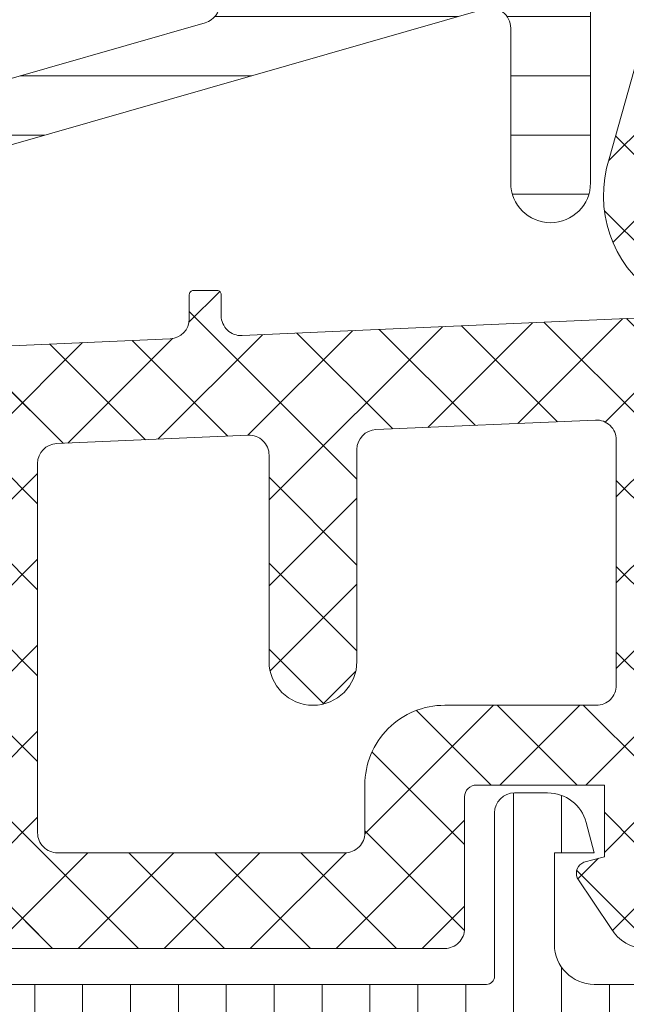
# Model space of a CAD drawing. Header units: millimetres. Extents: x 213386 to 506888, y 183055 to 450952.
# Tile 885 of 1056: x 399567 to 399583, y 334467 to 334492. Entities that reach past the tile are written whole.
import ezdxf

# ---------------------------------------------------------------- set-up
doc = ezdxf.new("R2010")
doc.units = ezdxf.units.MM
doc.layers.add('FASÁDA DETAILNÍ', color=255, linetype='Continuous', lineweight=0)
doc.layers.add('NOVA', color=255, linetype='Continuous', lineweight=0)

# ---------------------------------------------------------------- blocks, each defined once
blk = doc.blocks.new('A$C69D17D4D')
at = {"layer": 'FASÁDA DETAILNÍ'}
h = blk.add_hatch(dxfattribs=at)
h.set_pattern_fill('ANSI31', color=256, scale=0.468, angle=135, style=0)
h.set_pattern_definition([(180, (1636.818060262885, 16754.49993115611), (-4.240520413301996e-16, -1.4859), [])])
edge = h.paths.add_edge_path(flags=16)
edge.add_line((1618.729582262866, 16752.15183115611), (1620.012944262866, 16749.92912115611))
edge.add_ellipse((1618.281219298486, 16748.9292487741), major_axis=(-1.999654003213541, 0), ratio=1, start_angle=150.0000457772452, end_angle=210.0015014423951, ccw=False)
edge.add_line((1620.012971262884, 16747.92942315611), (1619.360843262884, 16746.79990515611))
edge.add_ellipse((1616.762763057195, 16748.29990828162), major_axis=(-3.000005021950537, 0), ratio=1, start_angle=106.00005471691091, end_angle=149.9999864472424, ccw=False)
edge.add_line((1617.589679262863, 16745.41611915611), (1613.918657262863, 16744.36347115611))
edge.add_ellipse((1613.780838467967, 16744.84410218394), major_axis=(-0.5000002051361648, 0), ratio=1, start_angle=-0.0007989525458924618, end_angle=106.00000720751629, ccw=False)
edge.add_line((1613.280838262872, 16744.84410915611), (1613.280948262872, 16752.40186215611))
edge.add_ellipse((1613.780948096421, 16752.40185232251), major_axis=(-0.4999998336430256, 0), ratio=1, start_angle=269.9991787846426, end_angle=359.99887315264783, ccw=False)
edge.add_line((1613.780955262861, 16752.90185215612), (1617.430604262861, 16752.90179615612))
edge.add_ellipse((1617.43056479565, 16751.40179690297), major_axis=(-1.499999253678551, 0), ratio=1, start_angle=210.0015272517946, end_angle=269.9984924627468, ccw=False)
edge = h.paths.add_edge_path(flags=16)
edge.add_line((1611.680946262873, 16752.4018801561), (1611.680819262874, 16744.0985501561))
edge.add_ellipse((1611.180818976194, 16744.09855841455), major_axis=(-0.5000002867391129, 0), ratio=1, start_angle=105.99994393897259, end_angle=179.99905365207, ccw=False)
edge.add_line((1611.318637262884, 16743.61792715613), (1605.365875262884, 16741.91100015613))
edge.add_ellipse((1605.228056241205, 16742.39163088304), major_axis=(-0.4999999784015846, 0), ratio=1, start_angle=-0.0009480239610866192, end_angle=106.00004168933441, ccw=False)
edge.add_line((1604.728056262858, 16742.39163915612), (1604.728226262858, 16752.40199315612))
edge.add_ellipse((1605.228226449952, 16752.40198096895), major_axis=(-0.5000001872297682, 0), ratio=1, start_angle=269.9991047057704, end_angle=359.9986034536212, ccw=False)
edge.add_line((1605.228234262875, 16752.90198115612), (1611.180954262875, 16752.90189115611))
edge.add_ellipse((1611.180945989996, 16752.40189088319), major_axis=(-0.5000002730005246, 0), ratio=1, start_angle=179.998770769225, end_angle=269.9990519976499, ccw=False)
edge = h.paths.add_edge_path(flags=16)
edge.add_line((1597.363922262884, 16741.85284415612), (1595.530033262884, 16745.02923415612))
edge.add_ellipse((1598.128113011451, 16746.52923401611), major_axis=(-3.000002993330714, 0), ratio=1, start_angle=-30.00149175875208, end_angle=29.99996390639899, ccw=False)
edge.add_line((1595.530073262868, 16748.0293031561), (1597.910568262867, 16752.1521861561))
edge.add_ellipse((1599.209586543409, 16751.40215049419), major_axis=(-1.500000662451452, 0), ratio=1, start_angle=269.9984828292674, end_angle=329.99844168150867, ccw=False)
edge.add_line((1599.209626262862, 16752.9021511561), (1602.628240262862, 16752.9020601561))
edge.add_ellipse((1602.628226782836, 16752.4020606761), major_axis=(-0.4999994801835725, 0), ratio=1, start_angle=179.9985653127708, end_angle=269.9984553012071, ccw=False)
edge.add_line((1603.128226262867, 16752.4020481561), (1603.128045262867, 16742.1027331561))
edge.add_ellipse((1602.128044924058, 16742.10275149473), major_axis=(-1.000000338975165, 0), ratio=1, start_angle=89.99847242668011, end_angle=179.9989492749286, ccw=False)
edge.add_line((1602.128018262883, 16741.10275115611), (1598.662920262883, 16741.10284415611))
edge.add_ellipse((1598.662960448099, 16742.60284429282), major_axis=(-1.500000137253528, 0), ratio=1, start_angle=30.000003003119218, end_angle=89.9984650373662, ccw=False)
edge = h.paths.add_edge_path()
edge.add_line((1595.516116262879, 16739.5029761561), (1602.069179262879, 16739.5027541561))
edge.add_arc((1602.069346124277, 16744.50275185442), 4.999997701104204, 269.9980879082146, 286.0000237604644)
edge.add_line((1603.447534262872, 16739.6964461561), (1618.333952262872, 16743.9650571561))
edge.add_arc((1618.471770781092, 16743.48442680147), 0.4999994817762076, -7.39515485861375e-05, 105.9999979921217, ccw=False)
edge.add_line((1618.97177026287, 16743.48442615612), (1618.97177026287, 16739.60105215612))
edge.add_arc((1619.97177026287, 16739.60103215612), 1.0000000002, 179.9988540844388, 359.9988540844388)
edge.add_line((1620.97177026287, 16739.60101215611), (1620.97195826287, 16744.29934815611))
edge.add_line((1620.971958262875, 16744.29934815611), (1621.128010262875, 16744.29934815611))
edge.add_arc((1621.128010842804, 16744.59934814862), 0.2999999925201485, 269.9998892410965, 338.0261541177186)
edge.add_line((1621.406217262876, 16744.48709315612), (1622.379404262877, 16746.89899515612))
edge.add_arc((1622.564875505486, 16746.82415855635), 0.2000002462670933, 65.85901776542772, 158.0262022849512, ccw=False)
edge.add_line((1622.646672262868, 16747.00666715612), (1624.245357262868, 16746.29016715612))
edge.add_arc((1624.552095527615, 16746.97457291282), 0.7499997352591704, 245.8589415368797, 360.000018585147)
edge.add_line((1625.302095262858, 16746.97457315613), (1625.302095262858, 16752.08212215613))
edge.add_arc((1624.702095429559, 16752.08212202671), 0.5999998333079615, 1.235602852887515e-05, 120.1429248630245)
edge.add_line((1624.400800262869, 16752.60098715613), (1622.228843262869, 16751.33977115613))
edge.add_arc((1622.07819499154, 16751.59920380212), 0.3000003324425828, 196.0000690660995, 300.14303069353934, ccw=False)
edge.add_line((1621.78981626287, 16751.51651215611), (1621.35554926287, 16753.03098415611))
edge.add_line((1621.355549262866, 16753.0309841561), (1620.593001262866, 16754.3517561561))
edge.add_arc((1620.33319412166, 16754.20175541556), 0.2999999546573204, 30.00016831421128, 92.46330478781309)
edge.add_line((1620.320300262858, 16754.5014781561), (1596.330646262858, 16754.5014781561))
edge.add_arc((1596.31069159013, 16754.20214243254), 0.3000001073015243, 86.1861237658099, 149.9998522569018)
edge.add_line((1596.050884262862, 16754.35214315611), (1595.288316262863, 16753.03133715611))
edge.add_line((1595.288316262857, 16753.03133715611), (1594.854049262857, 16751.51686615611))
edge.add_arc((1594.56567014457, 16751.59955730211), 0.300000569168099, 239.85708161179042, 344.0000432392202, ccw=False)
edge.add_line((1594.415022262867, 16751.34012415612), (1592.243066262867, 16752.60134015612))
edge.add_arc((1591.941770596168, 16752.08247473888), 0.6000003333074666, 59.85704764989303, 179.9999601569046)
edge.add_line((1591.341770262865, 16752.08247515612), (1591.341770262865, 16742.17887515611))
edge.add_arc((1592.091770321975, 16742.17887441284), 0.750000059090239, 179.9999432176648, 294.1410202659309)
edge.add_line((1592.398508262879, 16741.4944681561), (1593.997193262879, 16742.21096815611))
edge.add_arc((1594.078990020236, 16742.02845955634), 0.2000002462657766, 21.97379771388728, 114.14098223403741, ccw=False)
edge.add_line((1594.264461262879, 16742.1032961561), (1595.237920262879, 16739.6907211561))
edge.add_arc((1595.516126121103, 16739.80297531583), 0.2999991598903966, 201.9737385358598, 269.9981172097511)
h = blk.add_hatch(dxfattribs=at)
h.set_pattern_fill('ANSI37', color=256, scale=0.48, angle=180, style=0)
h.set_pattern_definition([(225, (1618.818060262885, 16724.49993133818), (1.077630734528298, -1.077630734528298), []), (315, (1618.818060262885, 16724.49993133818), (1.077630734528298, 1.077630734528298), [])])
edge = h.paths.add_edge_path(flags=16)
edge.add_line((1622.219337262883, 16723.8356373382), (1622.119593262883, 16722.4427833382))
edge.add_arc((1622.718060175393, 16722.39992584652), 0.5999995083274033, 175.9039194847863, 270.0000083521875)
edge.add_arc((1622.718060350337, 16722.39992584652), 0.5999995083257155, 269.9999916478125, 364.0960805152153)
edge.add_line((1623.316527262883, 16722.44278333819), (1623.216783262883, 16723.83563733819))
edge.add_arc((1622.71806026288, 16723.79992286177), 0.500000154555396, 4.096064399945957, 175.9039356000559)
edge = h.paths.add_edge_path(flags=16)
edge.add_arc((1624.318056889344, 16726.99993096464), 0.49999962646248, 179.9999571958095, 270.0000428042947)
edge.add_line((1624.318057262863, 16726.49993133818), (1627.911742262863, 16726.49993133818))
edge.add_arc((1627.91174228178, 16726.99993167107), 0.5000003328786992, 269.9999978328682, 383.2180266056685)
edge.add_line((1628.371248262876, 16727.19704733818), (1625.655370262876, 16733.52814933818))
edge.add_arc((1625.195864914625, 16733.33103341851), 0.4999998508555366, 23.21808179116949, 92.50011063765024)
edge.add_line((1625.174054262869, 16733.83055733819), (1624.296247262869, 16733.7922313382))
edge.add_arc((1624.318056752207, 16733.29270772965), 0.4999994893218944, 92.49997911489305, 180.0000448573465)
edge.add_line((1623.818057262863, 16733.29270733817), (1623.818057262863, 16726.99993133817))
edge = h.paths.add_edge_path(flags=16)
edge.add_line((1598.764138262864, 16732.40809333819), (1594.615468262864, 16723.51124033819))
edge.add_arc((1595.068622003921, 16723.29993120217), 0.4999998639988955, 154.9999920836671, 270.0000296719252)
edge.add_line((1595.068622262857, 16722.79993133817), (1604.418057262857, 16722.79993133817))
edge.add_arc((1604.418057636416, 16723.29993096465), 0.4999996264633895, 269.9999571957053, 360.0000428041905)
edge.add_line((1604.918057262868, 16723.29993133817), (1604.918057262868, 16732.42385433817))
edge.add_arc((1604.418057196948, 16732.42385417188), 0.5000000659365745, 1.905565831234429e-05, 92.50002724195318)
edge.add_line((1604.396247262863, 16732.92337833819), (1599.195483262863, 16732.69630833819))
edge.add_arc((1599.217292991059, 16732.19678293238), 0.5000012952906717, 92.4999974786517, 154.9999080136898)
edge = h.paths.add_edge_path(flags=16)
edge.add_arc((1607.618056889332, 16723.29993096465), 0.49999962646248, 179.9999571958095, 270.0000428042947)
edge.add_line((1607.61805726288, 16722.79993133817), (1614.81805726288, 16722.79993133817))
edge.add_arc((1614.81805763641, 16723.29993096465), 0.4999996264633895, 269.9999571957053, 360.0000428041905)
edge.add_line((1615.318057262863, 16723.29993133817), (1615.318057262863, 16724.49993133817))
edge.add_arc((1617.31805576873, 16724.49993283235), 1.999998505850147, 89.99995719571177, 180.0000428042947, ccw=False)
edge.add_line((1617.318057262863, 16726.49993133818), (1621.118057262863, 16726.49993133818))
edge.add_arc((1621.118057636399, 16726.99993096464), 0.4999996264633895, 269.9999571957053, 360.0000428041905)
edge.add_line((1621.61805726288, 16726.99993133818), (1621.61805726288, 16733.15299233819))
edge.add_arc((1621.118057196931, 16733.1529921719), 0.5000000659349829, 1.905607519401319e-05, 92.50002724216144)
edge.add_line((1621.096247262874, 16733.65251633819), (1615.596247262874, 16733.41238133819))
edge.add_arc((1615.618056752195, 16732.91285772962), 0.499999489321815, 92.49997911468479, 180.0000448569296)
edge.add_line((1615.11805726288, 16732.91285733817), (1615.11805726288, 16727.59993133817))
edge.add_arc((1614.018057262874, 16727.59993133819), 1.099999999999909, -180, 0, ccw=False)
edge.add_line((1612.918057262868, 16727.59993133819), (1612.918057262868, 16732.77314233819))
edge.add_arc((1612.418057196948, 16732.77314217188), 0.5000000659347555, 1.905607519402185e-05, 92.50002724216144)
edge.add_line((1612.396247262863, 16733.27266633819), (1607.596247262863, 16733.06309333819))
edge.add_arc((1607.618056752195, 16732.56356972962), 0.499999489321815, 92.49997911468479, 180.0000448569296)
edge.add_line((1607.11805726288, 16732.56356933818), (1607.11805726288, 16723.29993133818))
edge = h.paths.add_edge_path()
edge.add_line((1592.405004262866, 16724.68638833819), (1596.502853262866, 16733.47425433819))
edge.add_ellipse((1599.221778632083, 16732.20639684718), major_axis=(-3.000002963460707, 0), ratio=1, start_angle=272.5000588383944, end_angle=334.99996937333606, ccw=False)
edge.add_line((1599.09091726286, 16735.20354433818), (1599.73986726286, 16735.23187833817))
edge.add_ellipse((1599.718057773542, 16735.73140194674), major_axis=(-0.4999994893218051, 0), ratio=1, start_angle=92.49997911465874, end_angle=180.0000448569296)
edge.add_line((1600.218057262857, 16735.73140233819), (1600.218057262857, 16736.69993133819))
edge.add_ellipse((1600.318057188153, 16736.69993141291), major_axis=(-0.09999992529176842, 0), ratio=1, start_angle=-90.00004280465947, end_angle=4.280335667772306e-05, ccw=False)
edge.add_line((1600.318057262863, 16736.79993133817), (1600.918057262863, 16736.79993133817))
edge.add_ellipse((1600.918057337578, 16736.69993141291), major_axis=(-0.09999992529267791, 0), ratio=1, start_angle=179.9999571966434, end_angle=270.00004280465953, ccw=False)
edge.add_line((1601.018057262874, 16736.6999313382), (1601.018057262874, 16735.7968933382))
edge.add_ellipse((1601.518057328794, 16735.79689350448), major_axis=(-0.5000000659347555, 0), ratio=1, start_angle=1.905607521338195e-05, end_angle=92.50002724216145)
edge.add_line((1601.53986726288, 16735.29736933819), (1610.44016126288, 16735.69120733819))
edge.add_ellipse((1610.418057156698, 16736.190718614), major_axis=(-0.5000001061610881, 0), ratio=1, start_angle=92.53376922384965, end_angle=180.0000829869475)
edge.add_line((1610.918057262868, 16736.19071933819), (1610.918057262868, 16736.79993133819))
edge.add_ellipse((1611.018057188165, 16736.79993141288), major_axis=(-0.09999992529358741, 0), ratio=1, start_angle=-90.0000428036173, end_angle=4.280335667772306e-05, ccw=False)
edge.add_line((1611.018057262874, 16736.89993133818), (1611.618057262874, 16736.89993133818))
edge.add_ellipse((1611.61805733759, 16736.79993141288), major_axis=(-0.09999992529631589, 0), ratio=1, start_angle=179.9999571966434, end_angle=270.0000428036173, ccw=False)
edge.add_line((1611.718057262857, 16736.79993133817), (1611.718057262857, 16736.27036933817))
edge.add_ellipse((1612.218057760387, 16736.27036903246), major_axis=(-0.5000004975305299, 0), ratio=1, start_angle=-3.503386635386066e-05, end_angle=92.53369799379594)
edge.add_line((1612.24016126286, 16735.77085733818), (1623.78038626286, 16736.28151333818))
edge.add_ellipse((1623.75857673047, 16736.78103793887), major_axis=(-0.5000004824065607, 0), ratio=1, start_angle=92.4999790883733, end_angle=183.2170573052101)
edge.add_line((1624.257789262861, 16736.80909733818), (1623.969226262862, 16741.94284033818))
edge.add_ellipse((1623.558808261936, 16741.82728491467), major_axis=(-0.426375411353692, 0), ratio=1, start_angle=195.7248544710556, end_angle=339.2410276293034)
edge.add_line((1623.160113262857, 16741.97840833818), (1623.161353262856, 16741.74580533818))
edge.add_line((1623.161353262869, 16741.74580533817), (1623.459491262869, 16739.86322633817))
edge.add_line((1623.459491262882, 16739.86322633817), (1623.059065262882, 16737.01394133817))
edge.add_ellipse((1622.761984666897, 16737.05569193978), major_axis=(-0.2999999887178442, 0), ratio=1, start_angle=55.40225361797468, end_angle=172.0002559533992, ccw=False)
edge.add_ellipse((1624.295098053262, 16739.27826302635), major_axis=(-3.000047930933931, 0), ratio=1, start_angle=-18.008424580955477, end_angle=55.40235871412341, ccw=False)
edge.add_line((1621.442019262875, 16740.20574833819), (1622.075595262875, 16742.46063933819))
edge.add_ellipse((1622.850807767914, 16742.2997097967), major_axis=(-0.7917403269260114, 0), ratio=1, start_angle=276.79834625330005, end_angle=348.2723102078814, ccw=False)
edge.add_line((1622.757085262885, 16743.08588333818), (1623.815295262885, 16743.08710433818))
edge.add_ellipse((1623.686171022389, 16741.90801811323), major_axis=(-1.186135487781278, 0), ratio=1, start_angle=198.6555764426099, end_angle=263.7503218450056, ccw=False)
edge.add_line((1624.809985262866, 16742.28743733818), (1625.904318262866, 16739.04609733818))
edge.add_line((1625.904318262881, 16739.04609733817), (1628.794096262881, 16730.99630233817))
edge.add_line((1628.794096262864, 16730.99630233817), (1633.126905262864, 16721.09842533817))
edge.add_ellipse((1632.667896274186, 16720.90015527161), major_axis=(-0.5000002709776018, 0), ratio=1, start_angle=90.0665763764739, end_angle=203.3620494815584, ccw=False)
edge.add_line((1632.668477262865, 16720.4001553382), (1632.121776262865, 16720.3995203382))
edge.add_ellipse((1632.121195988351, 16720.89952044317), major_axis=(-0.5000004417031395, 0), ratio=1, start_angle=23.920824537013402, end_angle=90.06649451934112, ccw=False)
edge.add_line((1631.66414226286, 16720.69678333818), (1630.26238626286, 16723.90078633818))
edge.add_ellipse((1629.346245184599, 16723.4999320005), major_axis=(-0.9999993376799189, 0), ratio=1, start_angle=203.6316147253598, end_angle=270.0000528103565)
edge.add_line((1629.346244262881, 16724.49993133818), (1624.118302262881, 16724.49993133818))
edge.add_line((1624.118302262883, 16724.49993133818), (1624.118293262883, 16722.70045233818))
edge.add_line((1624.118293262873, 16722.70045233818), (1624.633094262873, 16722.56251033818))
edge.add_ellipse((1624.518329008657, 16722.28535631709), major_axis=(-0.2999756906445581, 0), ratio=1, start_angle=157.4964333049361, end_angle=247.5062997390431, ccw=False)
edge.add_line((1624.795463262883, 16722.1705433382), (1623.946296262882, 16720.9004163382))
edge.add_ellipse((1623.08043207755, 16721.40013710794), major_axis=(-0.9997207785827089, 0), ratio=1, start_angle=89.99238815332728, end_angle=150.0092393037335, ccw=False)
edge.add_line((1623.08029926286, 16720.40041633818), (1622.35593826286, 16720.40044733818))
edge.add_ellipse((1622.356146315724, 16721.40018517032), major_axis=(-0.9997378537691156, 0), ratio=1, start_angle=29.99132494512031, end_angle=89.98807632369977, ccw=False)
edge.add_line((1621.490272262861, 16720.90044733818), (1620.641105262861, 16722.17054333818))
edge.add_ellipse((1620.91825275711, 16722.28535522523), major_axis=(-0.2999875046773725, 0), ratio=1, start_angle=-67.50139619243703, end_angle=22.50240617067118, ccw=False)
edge.add_line((1620.803459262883, 16722.56251033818), (1621.318275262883, 16722.70048233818))
edge.add_line((1621.318275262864, 16722.70048233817), (1621.318283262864, 16724.49993133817))
edge.add_line((1621.318283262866, 16724.49993133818), (1618.118056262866, 16724.49993133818))
edge.add_ellipse((1618.118056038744, 16724.1999315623), major_axis=(-0.2999997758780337, 0), ratio=1, start_angle=-90.00004280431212, end_angle=4.280405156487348e-05)
edge.add_line((1617.818056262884, 16724.1999313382), (1617.818056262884, 16720.8999353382))
edge.add_ellipse((1617.318056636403, 16720.89993496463), major_axis=(-0.49999962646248, 0), ratio=1, start_angle=89.99995719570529, end_angle=180.0000428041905, ccw=False)
edge.add_line((1617.318056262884, 16720.39993533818), (1590.420434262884, 16720.39993533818))
edge.add_line((1590.420434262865, 16720.39993533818), (1589.525316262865, 16721.95032733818))
edge.add_ellipse((1589.958328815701, 16722.20032742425), major_axis=(-0.4999999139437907, 0), ratio=1, start_angle=-89.99993664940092, end_angle=30.000017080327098, ccw=False)
edge.add_line((1589.958328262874, 16722.70032733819), (1589.958328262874, 16724.39769833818))
edge.add_line((1589.958328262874, 16724.39769833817), (1591.951850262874, 16724.39769833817))
edge.add_ellipse((1591.951850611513, 16724.89769859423), major_axis=(-0.500000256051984, 0), ratio=1, start_angle=89.9999600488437, end_angle=154.9998714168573)
h = blk.add_hatch(dxfattribs=at)
h.set_pattern_fill('ANSI37', color=256, scale=0.48, angle=180, style=0)
h.set_pattern_definition([(225, (1618.818060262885, 16724.49993115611), (1.077630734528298, -1.077630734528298), []), (315, (1618.818060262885, 16724.49993115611), (1.077630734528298, 1.077630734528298), [])])
edge = h.paths.add_edge_path(flags=16)
edge.add_line((1622.219337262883, 16723.83563715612), (1622.119593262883, 16722.44278315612))
edge.add_arc((1622.718060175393, 16722.39992566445), 0.5999995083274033, 175.9039194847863, 270.0000083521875)
edge.add_arc((1622.718060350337, 16722.39992566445), 0.5999995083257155, 269.9999916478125, 364.0960805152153)
edge.add_line((1623.316527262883, 16722.44278315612), (1623.216783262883, 16723.83563715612))
edge.add_arc((1622.71806026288, 16723.7999226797), 0.500000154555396, 4.096064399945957, 175.9039356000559)
edge = h.paths.add_edge_path(flags=16)
edge.add_arc((1624.318056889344, 16726.99993078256), 0.49999962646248, 179.9999571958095, 270.0000428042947)
edge.add_line((1624.318057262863, 16726.49993115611), (1627.911742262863, 16726.49993115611))
edge.add_arc((1627.91174228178, 16726.999931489), 0.5000003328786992, 269.9999978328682, 383.2180266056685)
edge.add_line((1628.371248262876, 16727.19704715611), (1625.655370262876, 16733.52814915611))
edge.add_arc((1625.195864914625, 16733.33103323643), 0.4999998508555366, 23.21808179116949, 92.50011063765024)
edge.add_line((1625.174054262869, 16733.83055715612), (1624.296247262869, 16733.79223115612))
edge.add_arc((1624.318056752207, 16733.29270754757), 0.4999994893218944, 92.49997911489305, 180.0000448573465)
edge.add_line((1623.818057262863, 16733.2927071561), (1623.818057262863, 16726.9999311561))
edge = h.paths.add_edge_path(flags=16)
edge.add_line((1598.764138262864, 16732.40809315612), (1594.615468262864, 16723.51124015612))
edge.add_arc((1595.068622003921, 16723.2999310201), 0.4999998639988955, 154.9999920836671, 270.0000296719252)
edge.add_line((1595.068622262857, 16722.7999311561), (1604.418057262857, 16722.7999311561))
edge.add_arc((1604.418057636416, 16723.29993078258), 0.4999996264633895, 269.9999571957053, 360.0000428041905)
edge.add_line((1604.918057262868, 16723.2999311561), (1604.918057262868, 16732.4238541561))
edge.add_arc((1604.418057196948, 16732.42385398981), 0.5000000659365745, 1.905565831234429e-05, 92.50002724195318)
edge.add_line((1604.396247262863, 16732.92337815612), (1599.195483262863, 16732.69630815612))
edge.add_arc((1599.217292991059, 16732.19678275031), 0.5000012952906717, 92.4999974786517, 154.9999080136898)
edge = h.paths.add_edge_path(flags=16)
edge.add_arc((1607.618056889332, 16723.29993078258), 0.49999962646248, 179.9999571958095, 270.0000428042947)
edge.add_line((1607.61805726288, 16722.7999311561), (1614.81805726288, 16722.7999311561))
edge.add_arc((1614.81805763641, 16723.29993078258), 0.4999996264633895, 269.9999571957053, 360.0000428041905)
edge.add_line((1615.318057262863, 16723.2999311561), (1615.318057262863, 16724.4999311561))
edge.add_arc((1617.31805576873, 16724.49993265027), 1.999998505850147, 89.99995719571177, 180.0000428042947, ccw=False)
edge.add_line((1617.318057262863, 16726.49993115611), (1621.118057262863, 16726.49993115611))
edge.add_arc((1621.118057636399, 16726.99993078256), 0.4999996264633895, 269.9999571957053, 360.0000428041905)
edge.add_line((1621.61805726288, 16726.99993115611), (1621.61805726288, 16733.15299215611))
edge.add_arc((1621.118057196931, 16733.15299198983), 0.5000000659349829, 1.905607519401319e-05, 92.50002724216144)
edge.add_line((1621.096247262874, 16733.65251615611), (1615.596247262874, 16733.41238115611))
edge.add_arc((1615.618056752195, 16732.91285754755), 0.499999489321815, 92.49997911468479, 180.0000448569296)
edge.add_line((1615.11805726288, 16732.9128571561), (1615.11805726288, 16727.5999311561))
edge.add_arc((1614.018057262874, 16727.59993115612), 1.099999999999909, -180, 0, ccw=False)
edge.add_line((1612.918057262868, 16727.59993115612), (1612.918057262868, 16732.77314215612))
edge.add_arc((1612.418057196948, 16732.7731419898), 0.5000000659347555, 1.905607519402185e-05, 92.50002724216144)
edge.add_line((1612.396247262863, 16733.27266615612), (1607.596247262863, 16733.06309315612))
edge.add_arc((1607.618056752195, 16732.56356954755), 0.499999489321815, 92.49997911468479, 180.0000448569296)
edge.add_line((1607.11805726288, 16732.5635691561), (1607.11805726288, 16723.2999311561))
edge = h.paths.add_edge_path()
edge.add_line((1592.405004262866, 16724.68638815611), (1596.502853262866, 16733.47425415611))
edge.add_ellipse((1599.221778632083, 16732.2063966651), major_axis=(-3.000002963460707, 0), ratio=1, start_angle=272.5000588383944, end_angle=334.99996937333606, ccw=False)
edge.add_line((1599.09091726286, 16735.2035441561), (1599.73986726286, 16735.2318781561))
edge.add_ellipse((1599.718057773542, 16735.73140176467), major_axis=(-0.4999994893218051, 0), ratio=1, start_angle=92.49997911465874, end_angle=180.0000448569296)
edge.add_line((1600.218057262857, 16735.73140215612), (1600.218057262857, 16736.69993115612))
edge.add_ellipse((1600.318057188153, 16736.69993123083), major_axis=(-0.09999992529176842, 0), ratio=1, start_angle=-90.00004280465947, end_angle=4.280335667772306e-05, ccw=False)
edge.add_line((1600.318057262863, 16736.7999311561), (1600.918057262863, 16736.7999311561))
edge.add_ellipse((1600.918057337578, 16736.69993123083), major_axis=(-0.09999992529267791, 0), ratio=1, start_angle=179.9999571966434, end_angle=270.00004280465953, ccw=False)
edge.add_line((1601.018057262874, 16736.69993115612), (1601.018057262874, 16735.79689315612))
edge.add_ellipse((1601.518057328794, 16735.7968933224), major_axis=(-0.5000000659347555, 0), ratio=1, start_angle=1.905607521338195e-05, end_angle=92.50002724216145)
edge.add_line((1601.53986726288, 16735.29736915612), (1610.44016126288, 16735.69120715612))
edge.add_ellipse((1610.418057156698, 16736.19071843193), major_axis=(-0.5000001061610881, 0), ratio=1, start_angle=92.53376922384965, end_angle=180.0000829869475)
edge.add_line((1610.918057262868, 16736.19071915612), (1610.918057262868, 16736.79993115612))
edge.add_ellipse((1611.018057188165, 16736.79993123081), major_axis=(-0.09999992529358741, 0), ratio=1, start_angle=-90.0000428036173, end_angle=4.280335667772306e-05, ccw=False)
edge.add_line((1611.018057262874, 16736.89993115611), (1611.618057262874, 16736.89993115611))
edge.add_ellipse((1611.61805733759, 16736.79993123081), major_axis=(-0.09999992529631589, 0), ratio=1, start_angle=179.9999571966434, end_angle=270.0000428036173, ccw=False)
edge.add_line((1611.718057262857, 16736.7999311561), (1611.718057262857, 16736.2703691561))
edge.add_ellipse((1612.218057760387, 16736.27036885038), major_axis=(-0.5000004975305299, 0), ratio=1, start_angle=-3.503386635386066e-05, end_angle=92.53369799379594)
edge.add_line((1612.24016126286, 16735.77085715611), (1623.78038626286, 16736.28151315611))
edge.add_ellipse((1623.75857673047, 16736.78103775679), major_axis=(-0.5000004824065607, 0), ratio=1, start_angle=92.4999790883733, end_angle=183.2170573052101)
edge.add_line((1624.257789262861, 16736.8090971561), (1623.969226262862, 16741.94284015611))
edge.add_ellipse((1623.558808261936, 16741.8272847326), major_axis=(-0.426375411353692, 0), ratio=1, start_angle=195.7248544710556, end_angle=339.2410276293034)
edge.add_line((1623.160113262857, 16741.97840815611), (1623.161353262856, 16741.74580515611))
edge.add_line((1623.161353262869, 16741.7458051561), (1623.459491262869, 16739.8632261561))
edge.add_line((1623.459491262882, 16739.8632261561), (1623.059065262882, 16737.0139411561))
edge.add_ellipse((1622.761984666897, 16737.05569175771), major_axis=(-0.2999999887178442, 0), ratio=1, start_angle=55.40225361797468, end_angle=172.0002559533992, ccw=False)
edge.add_ellipse((1624.295098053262, 16739.27826284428), major_axis=(-3.000047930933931, 0), ratio=1, start_angle=-18.008424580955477, end_angle=55.40235871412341, ccw=False)
edge.add_line((1621.442019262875, 16740.20574815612), (1622.075595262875, 16742.46063915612))
edge.add_ellipse((1622.850807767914, 16742.29970961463), major_axis=(-0.7917403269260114, 0), ratio=1, start_angle=276.79834625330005, end_angle=348.2723102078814, ccw=False)
edge.add_line((1622.757085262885, 16743.08588315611), (1623.815295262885, 16743.0871041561))
edge.add_ellipse((1623.686171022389, 16741.90801793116), major_axis=(-1.186135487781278, 0), ratio=1, start_angle=198.6555764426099, end_angle=263.7503218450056, ccw=False)
edge.add_line((1624.809985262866, 16742.2874371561), (1625.904318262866, 16739.0460971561))
edge.add_line((1625.904318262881, 16739.0460971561), (1628.794096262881, 16730.9963021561))
edge.add_line((1628.794096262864, 16730.9963021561), (1633.126905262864, 16721.0984251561))
edge.add_ellipse((1632.667896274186, 16720.90015508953), major_axis=(-0.5000002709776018, 0), ratio=1, start_angle=90.0665763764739, end_angle=203.3620494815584, ccw=False)
edge.add_line((1632.668477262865, 16720.40015515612), (1632.121776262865, 16720.39952015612))
edge.add_ellipse((1632.121195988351, 16720.8995202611), major_axis=(-0.5000004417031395, 0), ratio=1, start_angle=23.920824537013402, end_angle=90.06649451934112, ccw=False)
edge.add_line((1631.66414226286, 16720.69678315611), (1630.26238626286, 16723.9007861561))
edge.add_ellipse((1629.346245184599, 16723.49993181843), major_axis=(-0.9999993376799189, 0), ratio=1, start_angle=203.6316147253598, end_angle=270.0000528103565)
edge.add_line((1629.346244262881, 16724.49993115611), (1624.118302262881, 16724.49993115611))
edge.add_line((1624.118302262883, 16724.49993115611), (1624.118293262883, 16722.70045215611))
edge.add_line((1624.118293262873, 16722.7004521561), (1624.633094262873, 16722.56251015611))
edge.add_ellipse((1624.518329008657, 16722.28535613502), major_axis=(-0.2999756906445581, 0), ratio=1, start_angle=157.4964333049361, end_angle=247.5062997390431, ccw=False)
edge.add_line((1624.795463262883, 16722.17054315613), (1623.946296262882, 16720.90041615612))
edge.add_ellipse((1623.08043207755, 16721.40013692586), major_axis=(-0.9997207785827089, 0), ratio=1, start_angle=89.99238815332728, end_angle=150.0092393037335, ccw=False)
edge.add_line((1623.08029926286, 16720.4004161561), (1622.35593826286, 16720.40044715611))
edge.add_ellipse((1622.356146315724, 16721.40018498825), major_axis=(-0.9997378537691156, 0), ratio=1, start_angle=29.99132494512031, end_angle=89.98807632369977, ccw=False)
edge.add_line((1621.490272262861, 16720.90044715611), (1620.641105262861, 16722.17054315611))
edge.add_ellipse((1620.91825275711, 16722.28535504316), major_axis=(-0.2999875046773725, 0), ratio=1, start_angle=-67.50139619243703, end_angle=22.50240617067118, ccw=False)
edge.add_line((1620.803459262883, 16722.5625101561), (1621.318275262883, 16722.7004821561))
edge.add_line((1621.318275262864, 16722.7004821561), (1621.318283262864, 16724.4999311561))
edge.add_line((1621.318283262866, 16724.49993115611), (1618.118056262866, 16724.49993115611))
edge.add_ellipse((1618.118056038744, 16724.19993138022), major_axis=(-0.2999997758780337, 0), ratio=1, start_angle=-90.00004280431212, end_angle=4.280405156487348e-05)
edge.add_line((1617.818056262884, 16724.19993115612), (1617.818056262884, 16720.89993515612))
edge.add_ellipse((1617.318056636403, 16720.89993478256), major_axis=(-0.49999962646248, 0), ratio=1, start_angle=89.99995719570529, end_angle=180.0000428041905, ccw=False)
edge.add_line((1617.318056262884, 16720.39993515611), (1590.420434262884, 16720.39993515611))
edge.add_line((1590.420434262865, 16720.39993515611), (1589.525316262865, 16721.95032715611))
edge.add_ellipse((1589.958328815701, 16722.20032724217), major_axis=(-0.4999999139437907, 0), ratio=1, start_angle=-89.99993664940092, end_angle=30.000017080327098, ccw=False)
edge.add_line((1589.958328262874, 16722.70032715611), (1589.958328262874, 16724.39769815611))
edge.add_line((1589.958328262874, 16724.3976981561), (1591.951850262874, 16724.3976981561))
edge.add_ellipse((1591.951850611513, 16724.89769841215), major_axis=(-0.500000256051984, 0), ratio=1, start_angle=89.9999600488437, end_angle=154.9998714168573)
h = blk.add_hatch(dxfattribs=at)
h.set_pattern_fill('LINIE', color=256, scale=1.2, angle=90, style=0)
h.set_pattern_definition([(90, (19.28296211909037, -0.6246130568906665), (-1.2, 7.347638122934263e-17), [])])
edge = h.paths.add_edge_path()
edge.add_arc((1628.407976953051, 16718.19074167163), 0.2999999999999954, -179.99792470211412, -89.99792470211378, ccw=False)
edge.add_line((1628.107976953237, 16718.19073080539), (1628.107948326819, 16719.00106213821))
edge.add_arc((1627.607951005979, 16719.00104670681), 0.4999973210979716, 0.001768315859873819, 90.0023822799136)
edge.add_line((1627.607930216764, 16719.50104402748), (1626.766857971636, 16719.50236457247))
edge.add_arc((1626.766857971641, 16719.70236457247), 0.1999999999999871, -179.99999999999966, -89.99999999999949, ccw=False)
edge.add_line((1626.566857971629, 16719.70236457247), (1626.566857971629, 16723.80236457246))
edge.add_arc((1626.066857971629, 16723.80236457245), 0.5000000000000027, -5.216109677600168e-13, 89.99999999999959)
edge.add_line((1626.066857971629, 16724.30236457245), (1625.236108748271, 16724.30236457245))
edge.add_arc((1625.236108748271, 16723.30236457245), 0.9999999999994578, 90.00000000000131, 164.9999999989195)
edge.add_line((1624.270182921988, 16723.56118361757), (1624.06685797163, 16722.80236457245))
edge.add_line((1624.066857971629, 16722.80236457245), (1625.066857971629, 16722.80236457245))
edge.add_line((1625.066857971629, 16722.80236457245), (1625.066857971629, 16720.50236457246))
edge.add_arc((1624.062731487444, 16720.50407381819), 1.004127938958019, -89.76591227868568, -0.09753001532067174, ccw=False)
edge.add_line((1624.066833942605, 16719.49995425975), (1621.066955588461, 16719.49995425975))
edge.add_arc((1621.070983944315, 16720.50407360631), 1.004127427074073, 180.0975179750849, 269.77014032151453, ccw=False)
edge.add_line((1620.066857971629, 16720.50236457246), (1620.066857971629, 16722.80236457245))
edge.add_line((1620.066857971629, 16722.80236457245), (1621.066857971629, 16722.80236457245))
edge.add_line((1621.066857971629, 16722.80236457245), (1620.863533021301, 16723.56118361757))
edge.add_arc((1619.897607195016, 16723.30236457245), 1.000000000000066, 15.00000000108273, 89.99999999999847)
edge.add_line((1619.897607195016, 16724.30236457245), (1619.066857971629, 16724.30236457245))
edge.add_arc((1619.066857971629, 16723.80236457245), 0.4999999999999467, 89.99999999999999, 180)
edge.add_line((1618.566857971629, 16723.80236457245), (1618.566857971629, 16719.70236457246))
edge.add_arc((1618.362684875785, 16719.70409312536), 0.2041804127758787, -88.8441310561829, -0.4850610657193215, ccw=False)
edge.add_line((1618.366803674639, 16719.49995425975), (1592.525436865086, 16719.49993133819))
edge.add_arc((1592.525452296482, 16718.99993401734), 0.4999973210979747, 90.00176831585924, 180.002382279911)
edge.add_line((1592.02545497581, 16718.99991322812), (1592.025483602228, 16718.18958189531))
edge.add_arc((1591.725483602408, 16718.18957102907), 0.299999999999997, -89.9979247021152, 0.0020752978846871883, ccw=False)
edge.add_line((1591.725494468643, 16717.88957102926), (1589.325496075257, 16717.88981604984))
edge.add_arc((1589.325511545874, 16717.38982007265), 0.499995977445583, 90.00177281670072, 180.0023777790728)
edge.add_line((1588.825515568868, 16717.38979932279), (1588.825642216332, 16713.91325782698))
edge.add_arc((1589.815455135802, 16714.05560432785), 0.99999607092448, 188.1836833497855, 302.7290913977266)
edge.add_line((1590.356120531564, 16713.21437126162), (1592.639729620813, 16714.53292369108))
edge.add_arc((1592.889745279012, 16714.09992002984), 0.5000000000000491, 90.00213520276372, 120.00207189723, ccw=False)
edge.add_line((1592.889726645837, 16714.59992002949), (1627.243995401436, 16714.60100634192))
edge.add_arc((1627.244012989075, 16714.10100634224), 0.5000000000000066, 60.00207869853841, 90.00201539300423, ccw=False)
edge.add_line((1627.493997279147, 16714.53402811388), (1629.777701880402, 16713.21564111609))
edge.add_arc((1630.318306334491, 16714.05691334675), 0.9999960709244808, 237.2750591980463, 351.8204672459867)
edge.add_line((1631.308129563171, 16713.91463854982), (1631.308002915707, 16717.39118004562))
edge.add_arc((1630.808006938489, 16717.391164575), 0.4999959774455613, 0.001772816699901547, 90.00237777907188)
edge.add_line((1630.807986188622, 16717.89116055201), (1628.407987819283, 16717.8907416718))
edge = h.paths.add_edge_path(flags=16)
edge.add_line((1604.216864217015, 16717.70046606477), (1604.216864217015, 16716.40047195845))
edge.add_arc((1603.716867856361, 16716.4004683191), 0.4999963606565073, -90.00041704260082, 0.00041704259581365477, ccw=False)
edge.add_line((1603.716864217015, 16715.90047195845), (1594.86687032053, 16715.90047195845))
edge.add_arc((1594.866866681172, 16716.4004683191), 0.4999963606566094, -180.000417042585, -89.99958295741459, ccw=False)
edge.add_line((1594.366870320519, 16716.40047195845), (1594.366870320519, 16717.70046606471))
edge.add_arc((1594.866870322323, 16717.70048263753), 0.5000000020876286, 90.00000020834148, 180.0018991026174, ccw=False)
edge.add_line((1594.866870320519, 16718.2004826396), (1603.716864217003, 16718.2004826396))
edge.add_arc((1603.716864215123, 16717.70048263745), 0.5000000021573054, -0.0018990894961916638, 89.99999978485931, ccw=False)
edge = h.paths.add_edge_path(flags=16)
edge.add_arc((1614.416870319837, 16717.7004826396), 0.4999999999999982, -2.2737367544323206e-13, 90.000000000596, ccw=False)
edge.add_line((1614.916870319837, 16717.7004826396), (1614.916870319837, 16716.40047195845))
edge.add_arc((1614.416870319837, 16716.40047195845), 0.4999999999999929, -90.00000000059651, -2.8421709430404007e-13, ccw=False)
edge.add_line((1614.416870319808, 16715.90047195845), (1605.716864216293, 16715.90047195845))
edge.add_arc((1605.716864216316, 16716.40047195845), 0.5000000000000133, 180.0000000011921, 269.99999999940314, ccw=False)
edge.add_line((1605.216864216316, 16716.40047195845), (1605.216864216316, 16717.7004826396))
edge.add_arc((1605.716864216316, 16717.7004826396), 0.5000000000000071, 90.0000000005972, 180.0000000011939, ccw=False)
edge.add_line((1605.716864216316, 16718.2004826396), (1614.416870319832, 16718.2004826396))
edge = h.paths.add_edge_path(flags=16)
edge.add_arc((1616.416866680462, 16716.4004683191), 0.4999963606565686, -180.00041704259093, -89.99958295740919, ccw=False)
edge.add_line((1615.916870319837, 16716.40047195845), (1615.916870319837, 16717.70046606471))
edge.add_arc((1616.416870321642, 16717.70048263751), 0.5000000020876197, 90.00000020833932, 180.0018991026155, ccw=False)
edge.add_line((1616.416870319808, 16718.2004826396), (1625.266879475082, 16718.2004826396))
edge.add_arc((1625.266879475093, 16717.70049789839), 0.4999847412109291, -6.252776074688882e-13, 90.00000000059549, ccw=False)
edge.add_line((1625.766864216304, 16717.70049789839), (1625.766864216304, 16716.40048721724))
edge.add_arc((1625.266848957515, 16716.40048721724), 0.5000152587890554, -90.00000000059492, 1.0800249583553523e-12, ccw=False)
edge.add_line((1625.266848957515, 16715.90047195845), (1616.416870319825, 16715.90047195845))
for p, q in [((1619.897607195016, 16724.30236457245), (1619.066857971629, 16724.30236457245)), ((1618.566857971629, 16723.80236457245), (1618.566857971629, 16719.70236457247)), ((1621.066857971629, 16722.80236457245), (1620.8635330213, 16723.56118361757)), ((1620.066857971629, 16720.50236457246), (1620.066857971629, 16722.80236457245)), ((1620.066857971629, 16722.80236457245), (1621.066857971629, 16722.80236457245)), ((1618.366803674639, 16719.49995425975), (1592.525436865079, 16719.49993133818)), ((1624.066833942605, 16719.49995425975), (1621.066955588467, 16719.49995425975))]:
    blk.add_line(p, q, dxfattribs=at)
for points in [[(1618.333952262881, 16743.96505715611, -0.498582), (1618.97177026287, 16743.48442615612), (1618.97177026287, 16739.6010521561), (1618.97177026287, 16739.6010521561, 1), (1620.97177026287, 16739.60101215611), (1620.971958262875, 16744.29934815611)], [(1591.341770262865, 16752.08247515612), (1591.341770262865, 16742.17887515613), (1591.341770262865, 16742.17887515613, 0.543753), (1592.398508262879, 16741.4944681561), (1593.997193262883, 16742.21096815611), (1593.997193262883, 16742.21096815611, -0.425336), (1594.264461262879, 16742.1032961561), (1595.23792026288, 16739.6907211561), (1595.23792026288, 16739.6907211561, 0.305847), (1595.516116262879, 16739.5029761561), (1595.516116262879, 16739.5029761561), (1602.069179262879, 16739.5027541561), (1602.069179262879, 16739.5027541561, 0.0699353), (1603.447534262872, 16739.6964461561), (1618.333952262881, 16743.96505715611)]]:
    blk.add_lwpolyline(points, format="xyb", dxfattribs=at)
at = {"layer": 'FASÁDA DETAILNÍ', "extrusion": (0, 0, -1)}
blk.add_lwpolyline([(-1611.680946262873, 16752.4018801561), (-1611.680819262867, 16744.09855015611), (-1611.680819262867, 16744.09855015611, 0.334591), (-1611.318637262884, 16743.61792715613), (-1605.365875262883, 16741.91100015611), (-1605.365875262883, 16741.91100015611, 0.498587), (-1604.728056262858, 16742.39163915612), (-1604.728226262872, 16752.40199315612), (-1604.728226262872, 16752.40199315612, 0.414211), (-1605.228234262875, 16752.90198115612), (-1611.180954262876, 16752.9018911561), (-1611.180954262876, 16752.9018911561, 0.414215), (-1611.680946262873, 16752.4018801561)], format="xyb", close=True, dxfattribs=at)
for points in [[(-1601.53986726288, 16735.29736933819), (-1610.440161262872, 16735.69120733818), (-1610.440161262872, 16735.69120733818, -0.40132), (-1610.918057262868, 16736.19071933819), (-1610.918057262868, 16736.79993133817), (-1610.918057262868, 16736.79993133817, 0.414214), (-1611.018057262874, 16736.89993133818), (-1611.61805726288, 16736.89993133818), (-1611.61805726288, 16736.89993133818, 0.414214), (-1611.718057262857, 16736.79993133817), (-1611.718057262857, 16736.27036933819), (-1611.718057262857, 16736.27036933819, -0.427226), (-1612.24016126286, 16735.77085733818), (-1623.780386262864, 16736.28151333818)], [(-1622.591641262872, 16736.8087443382, 0.331739), (-1621.442019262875, 16740.20574833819), (-1622.075595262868, 16742.46063933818)], [(-1622.355938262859, 16720.40044733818, 0.267934), (-1621.490272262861, 16720.90044733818), (-1620.641105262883, 16722.1705433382), (-1620.641105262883, 16722.1705433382, 0.414233), (-1620.803459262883, 16722.56251033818), (-1621.318275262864, 16722.70048233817), (-1621.318283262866, 16724.49993133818), (-1618.118056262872, 16724.49993133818), (-1618.118056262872, 16724.49993133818, -0.414214), (-1617.818056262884, 16724.1999313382), (-1617.818056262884, 16720.89993533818), (-1617.818056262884, 16720.89993533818, 0.414214), (-1617.318056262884, 16720.39993533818), (-1590.420434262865, 16720.39993533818)], [(-1601.53986726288, 16735.29736915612), (-1610.440161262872, 16735.69120715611), (-1610.440161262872, 16735.69120715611, -0.40132), (-1610.918057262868, 16736.19071915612), (-1610.918057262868, 16736.7999311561), (-1610.918057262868, 16736.7999311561, 0.414214), (-1611.018057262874, 16736.89993115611), (-1611.61805726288, 16736.89993115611), (-1611.61805726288, 16736.89993115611, 0.414214), (-1611.718057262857, 16736.7999311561), (-1611.718057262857, 16736.27036915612), (-1611.718057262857, 16736.27036915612, -0.427226), (-1612.24016126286, 16735.77085715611), (-1623.780386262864, 16736.28151315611)], [(-1622.591641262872, 16736.80874415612, 0.331739), (-1621.442019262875, 16740.20574815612), (-1622.075595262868, 16742.46063915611)], [(-1622.355938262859, 16720.40044715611, 0.267934), (-1621.490272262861, 16720.90044715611), (-1620.641105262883, 16722.17054315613), (-1620.641105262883, 16722.17054315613, 0.414233), (-1620.803459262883, 16722.5625101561), (-1621.318275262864, 16722.7004821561), (-1621.318283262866, 16724.49993115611), (-1618.118056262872, 16724.49993115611), (-1618.118056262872, 16724.49993115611, -0.414214), (-1617.818056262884, 16724.19993115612), (-1617.818056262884, 16720.89993515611), (-1617.818056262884, 16720.89993515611, 0.414214), (-1617.318056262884, 16720.39993515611), (-1590.420434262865, 16720.39993515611)]]:
    blk.add_lwpolyline(points, format="xyb", dxfattribs=at)
at = {"layer": 'FASÁDA DETAILNÍ'}
for points in [[(1607.11805726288, 16723.29993133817, 0.414214), (1607.61805726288, 16722.79993133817), (1614.818057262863, 16722.79993133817), (1614.818057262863, 16722.79993133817, 0.414214), (1615.318057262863, 16723.29993133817), (1615.318057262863, 16724.49993133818), (1615.318057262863, 16724.49993133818, -0.414214), (1617.318057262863, 16726.49993133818), (1621.11805726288, 16726.49993133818), (1621.11805726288, 16726.49993133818, 0.414214), (1621.61805726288, 16726.99993133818), (1621.61805726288, 16733.15299233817), (1621.61805726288, 16733.15299233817, 0.427052), (1621.096247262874, 16733.65251633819), (1615.596247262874, 16733.41238133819), (1615.596247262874, 16733.41238133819, 0.401491), (1615.11805726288, 16732.91285733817), (1615.11805726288, 16727.59993133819), (1615.11805726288, 16727.59993133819, -1), (1612.918057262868, 16727.59993133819), (1612.918057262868, 16732.77314233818), (1612.918057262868, 16732.77314233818, 0.427052), (1612.396247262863, 16733.27266633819), (1607.596247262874, 16733.06309333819), (1607.596247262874, 16733.06309333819, 0.401491), (1607.11805726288, 16732.56356933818), (1607.11805726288, 16723.29993133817)], [(1607.11805726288, 16723.2999311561, 0.414214), (1607.61805726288, 16722.7999311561), (1614.818057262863, 16722.7999311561), (1614.818057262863, 16722.7999311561, 0.414214), (1615.318057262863, 16723.2999311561), (1615.318057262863, 16724.49993115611), (1615.318057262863, 16724.49993115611, -0.414214), (1617.318057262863, 16726.49993115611), (1621.11805726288, 16726.49993115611), (1621.11805726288, 16726.49993115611, 0.414214), (1621.61805726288, 16726.99993115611), (1621.61805726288, 16733.1529921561), (1621.61805726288, 16733.1529921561, 0.427052), (1621.096247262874, 16733.65251615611), (1615.596247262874, 16733.41238115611), (1615.596247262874, 16733.41238115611, 0.401491), (1615.11805726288, 16732.9128571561), (1615.11805726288, 16727.59993115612), (1615.11805726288, 16727.59993115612, -1), (1612.918057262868, 16727.59993115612), (1612.918057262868, 16732.7731421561), (1612.918057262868, 16732.7731421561, 0.427052), (1612.396247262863, 16733.27266615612), (1607.596247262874, 16733.06309315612), (1607.596247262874, 16733.06309315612, 0.401491), (1607.11805726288, 16732.5635691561), (1607.11805726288, 16723.2999311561)]]:
    blk.add_lwpolyline(points, format="xyb", close=True, dxfattribs=at)
for centre, radius, start, end in [((1619.066857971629, 16723.80236457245), 0.4999999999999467, 90, 180), ((1619.897607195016, 16723.30236457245), 1.000000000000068, 15.00000000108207, 90), ((1621.070983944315, 16720.50407360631), 1.004127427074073, 180.0975179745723, 269.7701403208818), ((1618.362684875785, 16719.70409312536), 0.2041804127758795, 271.155868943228, 359.5149389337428)]:
    blk.add_arc(centre, radius, start, end, dxfattribs=at)

msp = doc.modelspace()

# ---------------------------------------------------------------- block references
at = {"layer": 'NOVA', "ltscale": 300}
msp.add_blockref('A$C69D17D4D', (397960.6382589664, 317748.1544064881), dxfattribs=at)

doc.saveas('drawing.dxf')
